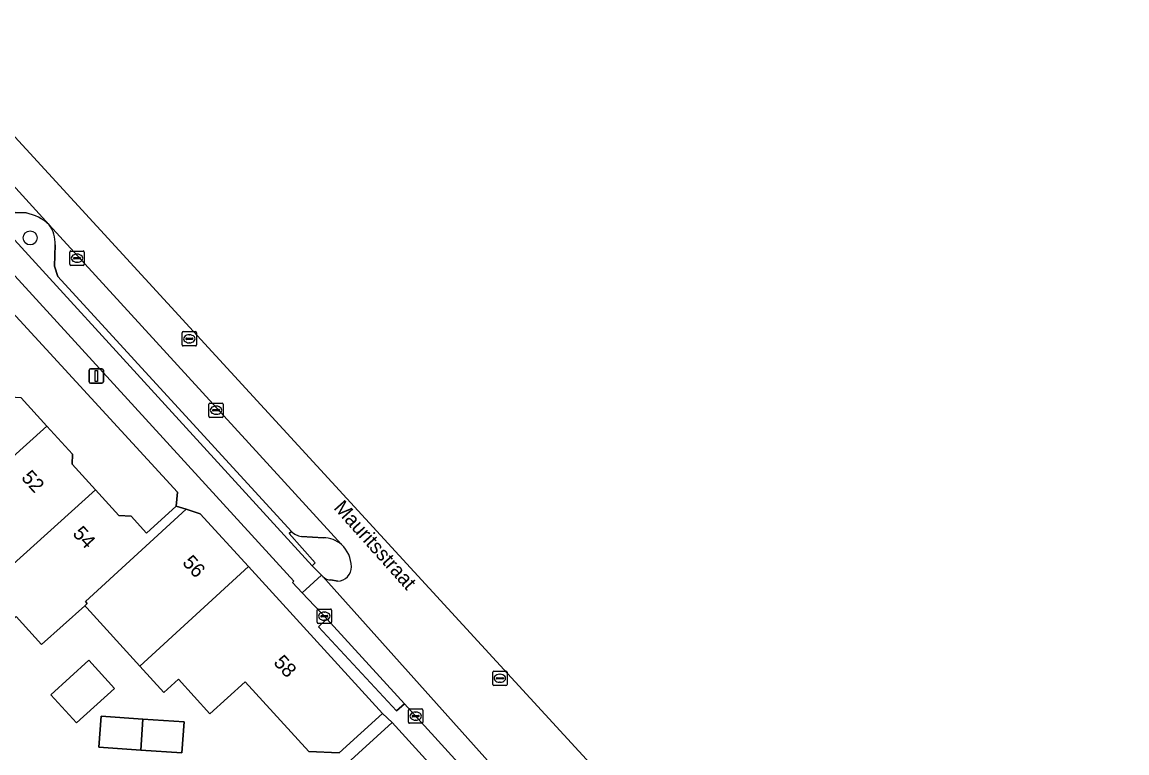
# Model space of a CAD drawing. Extents: x 159960 to 160866, y 382700 to 383354.
# Drawn here: x 160779.5 to 160856.4, y 382967.6 to 383018.5 of the extents above; entities that cross this region are included whole.
import ezdxf

# ---------------------------------------------------------------- set-up
doc = ezdxf.new("R2010")
doc.units = 0
for name, color, linetype in [('IMGEO_Berm_open', 7, 'Continuous'), ('IMGEO_Boom', 7, 'Continuous'), ('IMGEO_Erf', 7, 'Continuous'), ('IMGEO_Fietspad_gesloten', 7, 'Continuous'), ('IMGEO_Kolk', 7, 'Continuous'), ('IMGEO_Lichtmast', 7, 'Continuous'), ('IMGEO_Openbare_ruimte_label', 7, 'Continuous'), ('IMGEO_Pand', 7, 'Continuous'), ('IMGEO_Pand_nummerreeks', 7, 'Continuous'), ('IMGEO_Parkeervlak_open', 7, 'Continuous'), ('IMGEO_Rijbaan_lokaal_gesloten', 7, 'Continuous'), ('IMGEO_Rioolput', 7, 'Continuous'), ('IMGEO_Verkeerseiland_gesloten', 7, 'Continuous'), ('IMGEO_Voetpad_open', 7, 'Continuous')]:
    doc.layers.add(name, color=color, linetype=linetype)

msp = doc.modelspace()

# ---------------------------------------------------------------- linework, layer by layer
at = {"layer": 'IMGEO_Berm_open'}
for points in [[(160777.531, 383005.612), (160769.389, 383014.532), (160769.234, 383014.393), (160768.396, 383015.285), (160768.171, 383015.103), (160799.663, 382980.632), (160799.88, 382980.845), (160798.069, 382982.871), (160798.218, 382983.015), (160781.941, 383000.79), (160781.708, 383001.508), (160781.754, 383002.991)], [(160779.735, 383005.212), (160778.207, 383005.276)]]:
    msp.add_lwpolyline(points, dxfattribs=at)
for centre, radius, start, end in [((160779.086, 383001.964), 3.313, 47.11929, 78.69882), ((160779.698, 383003.144), 2.062, 355.74238, 37.20502)]:
    msp.add_arc(centre, radius, start, end, dxfattribs=at)
at = {"layer": 'IMGEO_Boom'}
msp.add_circle((160780.022, 383003.476), 0.489, dxfattribs=at)
at = {"layer": 'IMGEO_Erf'}
for points in [[(160779.385, 382992.332), (160781.179, 382990.366), (160782.97, 382988.402), (160782.938, 382987.703), (160784.566, 382985.918), (160786.193, 382984.134), (160787.051, 382984.095), (160788.134, 382982.907), (160790.193, 382984.786), (160790.273, 382985.751), (160777.189, 383000)], [(160801.853, 382966.626), (160805.227, 382969.703), (160804.564, 382970.344), (160801.549, 382967.593), (160799.427, 382967.69), (160795, 382972.542), (160792.547, 382970.305), (160790.346, 382972.718), (160789.337, 382971.797), (160787.65, 382973.646), (160783.961, 382977.689), (160783.819, 382977.845), (160780.818, 382975.135), (160779.035, 382977.09)]]:
    msp.add_lwpolyline(points, dxfattribs=at)
for points in [[(160784.102, 382974.045), (160785.886, 382972.09), (160783.247, 382969.68), (160781.463, 382971.635)], [(160790.74, 382969.749), (160790.592, 382967.592), (160787.723, 382967.788), (160784.813, 382967.987), (160784.961, 382970.144), (160787.874, 382969.945)]]:
    msp.add_lwpolyline(points, close=True, dxfattribs=at)
at = {"layer": 'IMGEO_Fietspad_gesloten'}
msp.add_lwpolyline([(160685.483, 383106.174), (160688.293, 383103.007), (160697.195, 383092.363), (160750.512, 383032.262), (160767.848, 383012.954), (160798.378, 382979.546), (160798.294, 382979.468), (160798.967, 382978.754), (160800.31, 382979.98), (160799.663, 382980.632), (160768.171, 383015.103), (160767.486, 383015.878)], dxfattribs=at)
at = {"layer": 'IMGEO_Kolk'}
for p, q in [((160782.784, 383001.636), (160782.784, 383002.488)), ((160782.859, 383002.562), (160783.711, 383002.562)), ((160783.043, 383002.056), (160783.043, 383002.068)), ((160783.481, 383002.019), (160783.083, 383002.019)), ((160783.086, 383002.105), (160783.484, 383002.105)), ((160783.272, 383002.342), (160783.297, 383002.342)), ((160783.527, 383002.068), (160783.527, 383002.056)), ((160783.785, 383002.488), (160783.785, 383001.636)), ((160783.711, 383001.562), (160782.859, 383001.562)), ((160783.295, 383001.782), (160783.27, 383001.782)), ((160792.469, 382991.044), (160792.469, 382991.896)), ((160792.544, 382991.97), (160793.396, 382991.97)), ((160793.47, 382991.896), (160793.47, 382991.044)), ((160792.728, 382991.464), (160792.728, 382991.476)), ((160793.166, 382991.427), (160792.768, 382991.427)), ((160792.771, 382991.513), (160793.169, 382991.513)), ((160792.98, 382991.19), (160792.955, 382991.19)), ((160792.957, 382991.75), (160792.982, 382991.75)), ((160793.212, 382991.476), (160793.212, 382991.464)), ((160793.396, 382990.97), (160792.544, 382990.97)), ((160800.009, 382976.691), (160800.009, 382977.543)), ((160800.084, 382977.617), (160800.936, 382977.617)), ((160800.497, 382977.397), (160800.522, 382977.397)), ((160801.01, 382977.543), (160801.01, 382976.691)), ((160800.936, 382976.617), (160800.084, 382976.617)), ((160800.268, 382977.111), (160800.268, 382977.123)), ((160800.706, 382977.074), (160800.308, 382977.074)), ((160800.311, 382977.16), (160800.709, 382977.16)), ((160800.52, 382976.837), (160800.495, 382976.837)), ((160800.752, 382977.123), (160800.752, 382977.111)), ((160806.376, 382969.727), (160806.376, 382970.579)), ((160806.451, 382970.653), (160807.303, 382970.653)), ((160806.864, 382970.433), (160806.889, 382970.433)), ((160807.377, 382970.579), (160807.377, 382969.727)), ((160807.303, 382969.653), (160806.451, 382969.653)), ((160806.635, 382970.147), (160806.635, 382970.159)), ((160807.073, 382970.11), (160806.675, 382970.11)), ((160806.678, 382970.196), (160807.076, 382970.196)), ((160806.887, 382969.873), (160806.862, 382969.873)), ((160807.119, 382970.159), (160807.119, 382970.147))]:
    msp.add_line(p, q, dxfattribs=at)
for points in [[(160782.784, 383001.636), (160782.784, 383002.488)], [(160782.859, 383002.562), (160783.711, 383002.562)], [(160783.785, 383002.488), (160783.785, 383001.636)], [(160783.711, 383001.562), (160782.859, 383001.562)], [(160792.469, 382991.044), (160792.469, 382991.896)], [(160792.544, 382991.97), (160793.396, 382991.97)], [(160793.47, 382991.896), (160793.47, 382991.044)], [(160793.396, 382990.97), (160792.544, 382990.97)], [(160800.009, 382976.691), (160800.009, 382977.543)], [(160800.084, 382977.617), (160800.936, 382977.617)], [(160801.01, 382977.543), (160801.01, 382976.691)], [(160800.936, 382976.617), (160800.084, 382976.617)], [(160806.376, 382969.727), (160806.376, 382970.579)], [(160806.451, 382970.653), (160807.303, 382970.653)], [(160807.377, 382970.579), (160807.377, 382969.727)], [(160807.303, 382969.653), (160806.451, 382969.653)]]:
    msp.add_lwpolyline(points, dxfattribs=at)
for centre, radius, start, end in [((160782.861, 383002.486), 0.0765, 91.55205, 178.44795), ((160782.861, 383002.486), 0.0765, 91.55205, 178.44795), ((160783.083, 383002.065), 0.0403, 85.87752, 175.75265), ((160783.08, 383002.055), 0.0366, 178.93798, 274.71019), ((160783.484, 383002.062), 0.043, 264.86636, 352.45326), ((160783.488, 383002.067), 0.0386, 1.73085, 96.63898), ((160783.709, 383002.486), 0.0765, 1.55205, 88.44795), ((160783.709, 383002.486), 0.0765, 1.55205, 88.44795), ((160782.861, 383001.638), 0.0765, 181.55205, 268.44795), ((160782.861, 383001.638), 0.0765, 181.55205, 268.44795), ((160783.709, 383001.638), 0.0765, 271.55205, 358.44795), ((160783.709, 383001.638), 0.0765, 271.55205, 358.44795), ((160792.546, 382991.894), 0.0765, 91.55205, 178.44795), ((160792.546, 382991.894), 0.0765, 91.55205, 178.44795), ((160793.394, 382991.894), 0.0765, 1.55205, 88.44795), ((160793.394, 382991.894), 0.0765, 1.55205, 88.44795), ((160792.768, 382991.473), 0.0403, 85.87752, 175.75265), ((160792.765, 382991.463), 0.0366, 178.93798, 274.71019), ((160793.169, 382991.47), 0.043, 264.86636, 352.45326), ((160793.173, 382991.475), 0.0386, 1.73085, 96.63898), ((160792.546, 382991.046), 0.0765, 181.55205, 268.44795), ((160792.546, 382991.046), 0.0765, 181.55205, 268.44795), ((160793.394, 382991.046), 0.0765, 271.55205, 358.44795), ((160793.394, 382991.046), 0.0765, 271.55205, 358.44795), ((160800.086, 382977.541), 0.0765, 91.55205, 178.44795), ((160800.086, 382977.541), 0.0765, 91.55205, 178.44795), ((160800.934, 382977.541), 0.0765, 1.55205, 88.44795), ((160800.934, 382977.541), 0.0765, 1.55205, 88.44795), ((160800.086, 382976.693), 0.0765, 181.55205, 268.44795), ((160800.086, 382976.693), 0.0765, 181.55205, 268.44795), ((160800.308, 382977.12), 0.0403, 85.87752, 175.75265), ((160800.305, 382977.11), 0.0366, 178.93798, 274.71019), ((160800.709, 382977.117), 0.043, 264.86636, 352.45326), ((160800.713, 382977.122), 0.0386, 1.73085, 96.63898), ((160800.934, 382976.693), 0.0765, 271.55205, 358.44795), ((160800.934, 382976.693), 0.0765, 271.55205, 358.44795), ((160806.453, 382970.577), 0.0765, 91.55205, 178.44795), ((160806.453, 382970.577), 0.0765, 91.55205, 178.44795), ((160807.301, 382970.577), 0.0765, 1.55205, 88.44795), ((160807.301, 382970.577), 0.0765, 1.55205, 88.44795), ((160806.453, 382969.729), 0.0765, 181.55205, 268.44795), ((160806.453, 382969.729), 0.0765, 181.55205, 268.44795), ((160806.675, 382970.156), 0.0403, 85.87752, 175.75265), ((160806.672, 382970.146), 0.0366, 178.93798, 274.71019), ((160807.076, 382970.153), 0.043, 264.86636, 352.45326), ((160807.08, 382970.158), 0.0386, 1.73085, 96.63898), ((160807.301, 382969.729), 0.0765, 271.55205, 358.44795), ((160807.301, 382969.729), 0.0765, 271.55205, 358.44795)]:
    msp.add_arc(centre, radius, start, end, dxfattribs=at)
for centre, major_axis, ratio, start_param, end_param in [((160783.271, 383002.062), (-0.387, 0.002), 0.722429, 4.712389, 7.853982), ((160783.296, 383002.062), (-0.39, 0.002), 0.717154, 1.570796, 4.712389), ((160792.956, 382991.47), (-0.387, 0.002), 0.722429, 4.712389, 7.853982), ((160792.981, 382991.47), (-0.39, 0.002), 0.717154, 1.570796, 4.712389), ((160800.496, 382977.117), (-0.387, 0.002), 0.722429, 4.712389, 7.853982), ((160800.521, 382977.117), (-0.39, 0.002), 0.717154, 1.570796, 4.712389), ((160806.863, 382970.153), (-0.387, 0.002), 0.722429, 4.712389, 7.853982), ((160806.888, 382970.153), (-0.39, 0.002), 0.717154, 1.570796, 4.712389)]:
    msp.add_ellipse(centre, major_axis=major_axis, ratio=ratio, start_param=start_param, end_param=end_param, dxfattribs=at)
at = {"layer": 'IMGEO_Lichtmast'}
for p, q in [((160784.13, 382993.452), (160784.13, 382994.252)), ((160784.13, 382994.252), (160784.13, 382993.452)), ((160784.23, 382994.352), (160785.02, 382994.352)), ((160785.02, 382994.352), (160784.23, 382994.352)), ((160785.12, 382994.252), (160785.12, 382993.452)), ((160785.12, 382993.452), (160785.12, 382994.252)), ((160785.02, 382993.352), (160784.23, 382993.352)), ((160784.23, 382993.352), (160785.02, 382993.352))]:
    msp.add_line(p, q, dxfattribs=at)
msp.add_lwpolyline([(160784.55, 382994.227), (160784.7, 382994.227), (160784.7, 382993.477), (160784.55, 382993.477), (160784.55, 382994.227)], dxfattribs=at)
for centre, start, end in [((160784.23, 382994.252), 90, 180), ((160784.23, 382994.252), 90, 180), ((160785.02, 382994.252), 0, 90), ((160785.02, 382994.252), 360, 90), ((160784.23, 382993.452), 180, 270), ((160784.23, 382993.452), 180, 270), ((160785.02, 382993.452), 270, 0), ((160785.02, 382993.452), 270, 0)]:
    msp.add_arc(centre, 0.1, start, end, dxfattribs=at)
at = {"layer": 'IMGEO_Pand'}
for points in [[(160781.179, 382990.366), (160779.385, 382992.332), (160778.615, 382992.367), (160776.971, 382994.169), (160768.576, 382986.598), (160767.424, 382985.559), (160771.279, 382981.439), (160772.437, 382982.483), (160773.363, 382983.318)], [(160784.566, 382985.918), (160782.938, 382987.703), (160782.97, 382988.402), (160781.179, 382990.366), (160773.363, 382983.318), (160772.437, 382982.483), (160774.236, 382980.511), (160776.192, 382978.367)], [(160790.89, 382984.564), (160790.193, 382984.786), (160788.134, 382982.907), (160787.051, 382984.095), (160786.193, 382984.134), (160784.566, 382985.918), (160776.192, 382978.367), (160778.119, 382976.255), (160779.035, 382977.09), (160780.818, 382975.135), (160783.819, 382977.845), (160783.996, 382978.005), (160783.864, 382978.15)], [(160795.23, 382980.568), (160791.864, 382984.255), (160790.89, 382984.564), (160783.864, 382978.15), (160783.996, 382978.005), (160783.819, 382977.845), (160783.961, 382977.689), (160787.65, 382973.646)], [(160795.23, 382980.568), (160787.65, 382973.646), (160789.337, 382971.797), (160790.346, 382972.718), (160792.547, 382970.305), (160795, 382972.542), (160799.427, 382967.69), (160801.549, 382967.593), (160804.564, 382970.344)], [(160781.463, 382971.635), (160783.247, 382969.68), (160785.886, 382972.09), (160784.102, 382974.045)], [(160787.874, 382969.945), (160784.961, 382970.144), (160784.813, 382967.987), (160787.723, 382967.788)], [(160787.874, 382969.945), (160787.723, 382967.788), (160790.592, 382967.592), (160790.74, 382969.749)], [(160808.476, 382966.141), (160805.227, 382969.703), (160801.853, 382966.626), (160799.53, 382966.785), (160799.332, 382963.903), (160800.597, 382963.816), (160800.374, 382960.559), (160800.358, 382960.325), (160800.797, 382960.293), (160800.759, 382959.775), (160808.162, 382959.236), (160808.425, 382963.083), (160808.268, 382963.094)]]:
    msp.add_lwpolyline(points, close=True, dxfattribs=at)
at = {"layer": 'IMGEO_Parkeervlak_open'}
for points in [[(160781.34, 383004.391), (160768.775, 383018.171)], [(160778.207, 383005.276), (160779.735, 383005.212)], [(160801.711, 382982.115), (160781.34, 383004.391)], [(160781.754, 383002.991), (160781.708, 383001.508), (160781.941, 383000.79), (160798.218, 382983.015)], [(160798.911, 382982.675), (160800.449, 382982.578)]]:
    msp.add_lwpolyline(points, dxfattribs=at)
for centre, radius, start, end in [((160779.086, 383001.964), 3.313, 47.11929, 78.69882), ((160779.698, 383003.144), 2.062, 355.74238, 37.20502), ((160799.105, 382983.947), 1.287, 226.41004, 261.32293), ((160800.399, 382980.492), 2.087, 51.06556, 88.6405)]:
    msp.add_arc(centre, radius, start, end, dxfattribs=at)
at = {"layer": 'IMGEO_Rijbaan_lokaal_gesloten'}
for points in [[(160856.414, 382930.084), (160844.823, 382938.754), (160792.96, 382995.267), (160690.092, 383107.358), (160689.088, 383106.239), (160694.16, 383101.338), (160695.704, 383099.8), (160698.59, 383096.925), (160700.804, 383094.591), (160700.875, 383094.511), (160712.709, 383081.187), (160712.997, 383080.863), (160713.176, 383080.662), (160719.676, 383073.343), (160732.702, 383058.662), (160732.84, 383058.507), (160733.109, 383058.204), (160753.126, 383035.629), (160765.265, 383022.079), (160765.711, 383021.573), (160768.35, 383018.632), (160768.775, 383018.171), (160781.34, 383004.391), (160801.711, 382982.115)], [(160843.797, 382932.982), (160837.424, 382939.285), (160827.054, 382950.357), (160819.204, 382958.875), (160800.402, 382979.877), (160800.31, 382979.98), (160798.967, 382978.754), (160800.674, 382976.938), (160806.085, 382971.014), (160813.794, 382962.524), (160822.786, 382952.743), (160825.669, 382949.644), (160836.274, 382938.302), (160836.718, 382937.853), (160838.807, 382935.503)], [(160800.402, 382979.877), (160819.204, 382958.875), (160827.054, 382950.357), (160837.424, 382939.285), (160843.797, 382932.982), (160850.134, 382926.942), (160850.745, 382926.352), (160851.248, 382925.89), (160851.491, 382925.63), (160851.741, 382925.856), (160856.414, 382930.084)], [(160801.442, 382979.568), (160800.974, 382979.642)]]:
    msp.add_lwpolyline(points, dxfattribs=at)
for centre, radius, start, end in [((160800.103, 382980.466), 2.303, 2.38224, 45.71378), ((160801.436, 382980.536), 0.968, 270.3481, 1.52644), ((160800.991, 382980.497), 0.855, 226.47156, 268.85888)]:
    msp.add_arc(centre, radius, start, end, dxfattribs=at)
at = {"layer": 'IMGEO_Rioolput'}
for p, q in [((160790.607, 382996.018), (160790.607, 382996.87)), ((160790.682, 382996.944), (160791.534, 382996.944)), ((160790.909, 382996.487), (160791.307, 382996.487)), ((160791.095, 382996.724), (160791.12, 382996.724)), ((160791.608, 382996.87), (160791.608, 382996.018)), ((160791.534, 382995.944), (160790.682, 382995.944)), ((160790.866, 382996.438), (160790.866, 382996.45)), ((160791.304, 382996.401), (160790.906, 382996.401)), ((160791.118, 382996.164), (160791.093, 382996.164)), ((160791.35, 382996.45), (160791.35, 382996.438)), ((160812.237, 382972.364), (160812.237, 382973.216)), ((160812.312, 382973.29), (160813.164, 382973.29)), ((160812.496, 382972.784), (160812.496, 382972.796)), ((160812.934, 382972.747), (160812.536, 382972.747)), ((160812.539, 382972.833), (160812.937, 382972.833)), ((160812.725, 382973.07), (160812.75, 382973.07)), ((160812.98, 382972.796), (160812.98, 382972.784)), ((160813.238, 382973.216), (160813.238, 382972.364)), ((160813.164, 382972.29), (160812.312, 382972.29)), ((160812.748, 382972.51), (160812.723, 382972.51))]:
    msp.add_line(p, q, dxfattribs=at)
for points in [[(160790.607, 382996.018), (160790.607, 382996.87)], [(160790.682, 382996.944), (160791.534, 382996.944)], [(160791.608, 382996.87), (160791.608, 382996.018)], [(160791.534, 382995.944), (160790.682, 382995.944)], [(160812.237, 382972.364), (160812.237, 382973.216)], [(160812.312, 382973.29), (160813.164, 382973.29)], [(160813.238, 382973.216), (160813.238, 382972.364)], [(160813.164, 382972.29), (160812.312, 382972.29)]]:
    msp.add_lwpolyline(points, dxfattribs=at)
for centre, radius, start, end in [((160790.684, 382996.868), 0.0765, 91.55205, 178.44795), ((160790.684, 382996.868), 0.0765, 91.55205, 178.44795), ((160790.906, 382996.447), 0.0403, 85.87752, 175.75265), ((160791.311, 382996.449), 0.0386, 1.73085, 96.63898), ((160791.532, 382996.868), 0.0765, 1.55205, 88.44795), ((160791.532, 382996.868), 0.0765, 1.55205, 88.44795), ((160790.684, 382996.02), 0.0765, 181.55205, 268.44795), ((160790.684, 382996.02), 0.0765, 181.55205, 268.44795), ((160790.903, 382996.437), 0.0366, 178.93798, 274.71019), ((160791.307, 382996.444), 0.043, 264.86636, 352.45326), ((160791.532, 382996.02), 0.0765, 271.55205, 358.44795), ((160791.532, 382996.02), 0.0765, 271.55205, 358.44795), ((160812.314, 382973.214), 0.0765, 91.55205, 178.44795), ((160812.314, 382973.214), 0.0765, 91.55205, 178.44795), ((160812.536, 382972.793), 0.0403, 85.87752, 175.75265), ((160812.533, 382972.783), 0.0366, 178.93798, 274.71019), ((160812.937, 382972.79), 0.043, 264.86636, 352.45326), ((160812.941, 382972.795), 0.0386, 1.73085, 96.63898), ((160813.162, 382973.214), 0.0765, 1.55205, 88.44795), ((160813.162, 382973.214), 0.0765, 1.55205, 88.44795), ((160812.314, 382972.366), 0.0765, 181.55205, 268.44795), ((160812.314, 382972.366), 0.0765, 181.55205, 268.44795), ((160813.162, 382972.366), 0.0765, 271.55205, 358.44795), ((160813.162, 382972.366), 0.0765, 271.55205, 358.44795)]:
    msp.add_arc(centre, radius, start, end, dxfattribs=at)
for centre, major_axis, ratio, start_param, end_param in [((160791.094, 382996.444), (-0.387, 0.002), 0.722429, 4.712389, 7.853982), ((160791.119, 382996.444), (-0.39, 0.002), 0.717154, 1.570796, 4.712389), ((160812.724, 382972.79), (-0.387, 0.002), 0.722429, 4.712389, 7.853982), ((160812.749, 382972.79), (-0.39, 0.002), 0.717154, 1.570796, 4.712389)]:
    msp.add_ellipse(centre, major_axis=major_axis, ratio=ratio, start_param=start_param, end_param=end_param, dxfattribs=at)
at = {"layer": 'IMGEO_Verkeerseiland_gesloten'}
for points in [[(160798.218, 382983.015), (160798.069, 382982.871), (160799.88, 382980.845), (160799.663, 382980.632), (160800.31, 382979.98), (160800.402, 382979.877)], [(160800.449, 382982.578), (160798.911, 382982.675)], [(160800.974, 382979.642), (160801.442, 382979.568)]]:
    msp.add_lwpolyline(points, dxfattribs=at)
for centre, radius, start, end in [((160799.105, 382983.947), 1.287, 226.41004, 261.32293), ((160800.399, 382980.492), 2.087, 51.06556, 88.6405), ((160800.103, 382980.466), 2.303, 2.38224, 45.71378), ((160801.436, 382980.536), 0.968, 270.3481, 1.52644), ((160800.991, 382980.497), 0.855, 226.47156, 268.85888)]:
    msp.add_arc(centre, radius, start, end, dxfattribs=at)
at = {"layer": 'IMGEO_Voetpad_open'}
for points in [[(160680.196, 383109.392), (160682.942, 383106.472), (160690.078, 383098.106), (160692.06, 383095.951), (160693.113, 383094.806), (160693.284, 383094.955), (160752.695, 383027.147), (160777.189, 383000), (160790.273, 382985.751), (160790.193, 382984.786), (160790.89, 382984.564), (160791.864, 382984.255), (160795.23, 382980.568), (160804.564, 382970.344), (160805.227, 382969.703), (160808.476, 382966.141), (160814.655, 382959.316)], [(160813.794, 382962.524), (160806.085, 382971.014), (160805.536, 382970.523), (160800.113, 382976.385), (160800.674, 382976.938), (160798.967, 382978.754), (160798.294, 382979.468), (160798.378, 382979.546), (160767.848, 383012.954), (160750.512, 383032.262), (160697.195, 383092.363), (160688.293, 383103.007)]]:
    msp.add_lwpolyline(points, dxfattribs=at)
msp.add_lwpolyline([(160806.085, 382971.014), (160800.674, 382976.938), (160800.113, 382976.385), (160805.536, 382970.523)], close=True, dxfattribs=at)

# ---------------------------------------------------------------- texts
at = {"layer": 'IMGEO_Openbare_ruimte_label'}
msp.add_text('Mauritsstraat', height=1, rotation=311.75725, dxfattribs=at).set_placement((160801.116, 382984.636))
at = {"layer": 'IMGEO_Pand_nummerreeks'}
for s, rotation, p in [('52', 312.55336, (160779.351, 382986.727)), ('54', 312.55336, (160782.924, 382982.834)), ('56', 312.39294, (160790.569, 382980.81)), ('58', 312.39441, (160796.921, 382973.853))]:
    msp.add_text(s, height=1, rotation=rotation, dxfattribs=at).set_placement(p)

doc.saveas('drawing.dxf')
